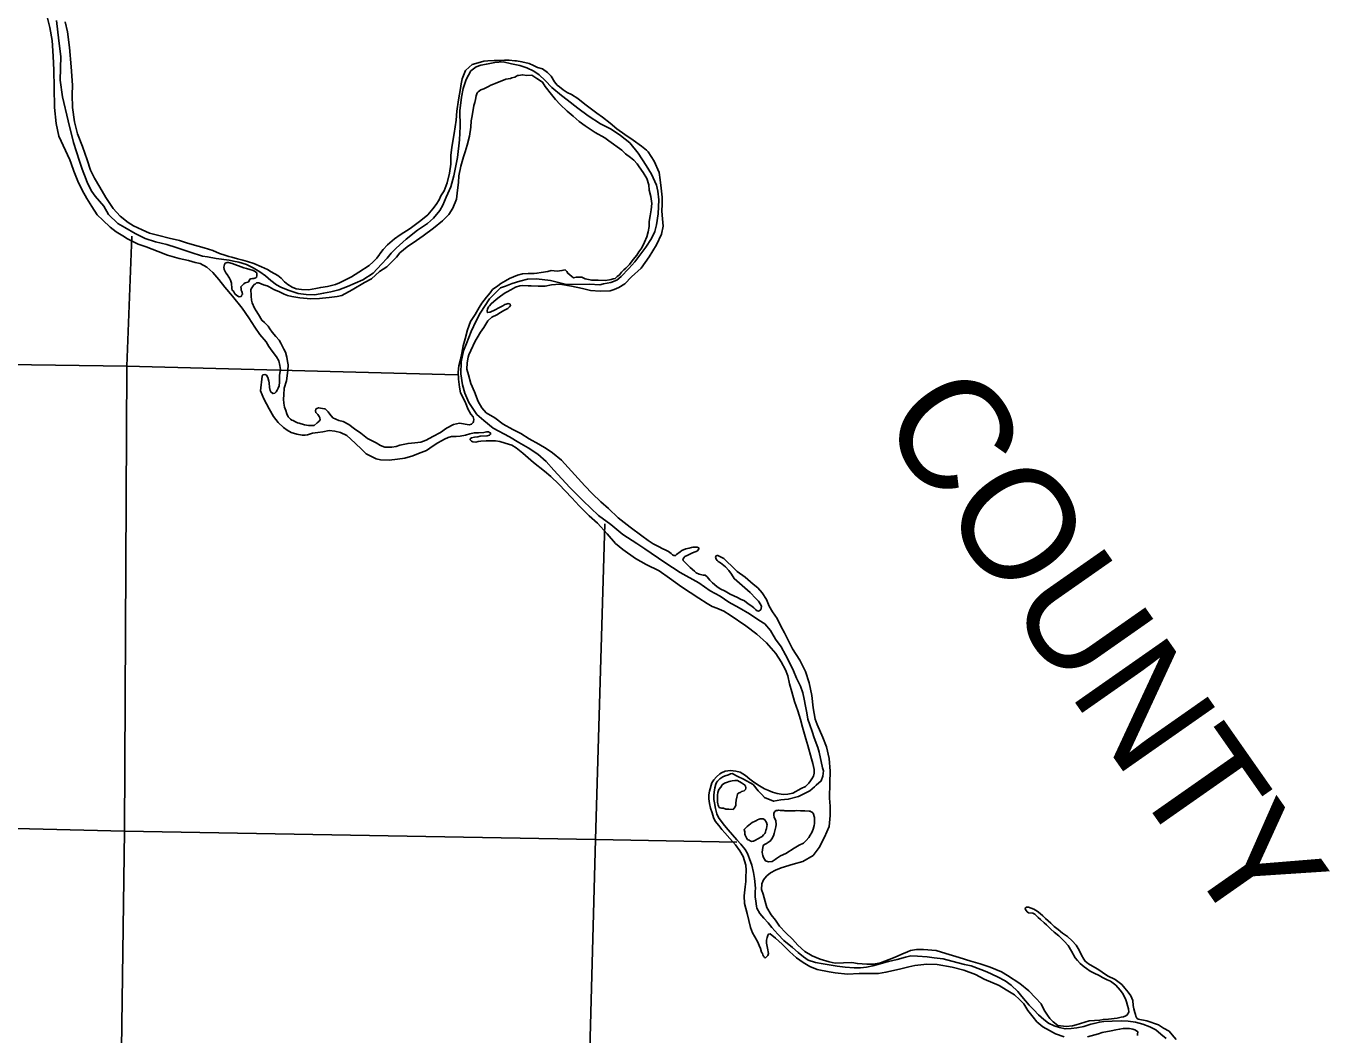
# Model space of a CAD drawing. Extents: x 369523 to 838377, y 495025 to 936819.
# Drawn here: x 626058 to 640796, y 699823 to 711224 of the extents above; entities that cross this region are included whole.
import ezdxf

# ---------------------------------------------------------------- set-up
doc = ezdxf.new("R2010")
doc.units = 0
for name, color, linetype in [('21', 7, 'Continuous'), ('Level 10', 7, 'Continuous'), ('Level 22', 7, 'Continuous'), ('Level 6', 7, 'Continuous')]:
    doc.layers.add(name, color=color, linetype=linetype)

msp = doc.modelspace()

# ---------------------------------------------------------------- linework, layer by layer
at = {"layer": 'Level 10'}
for points in [[(626290, 711358), (626327, 711209), (626352, 711061), (626364, 710883), (626372, 710727), (626374, 710531), (626379, 710305), (626399, 710123), (626429, 709978), (626553, 709712), (626568, 709670)], [(626499, 711273), (626526, 711159), (626550, 710982), (626569, 710762), (626581, 710558)], [(631067, 710760), (631100, 710789), (631169, 710809), (631233, 710826), (631279, 710831), (631349, 710835), (631427, 710834), (631465, 710837), (631518, 710837), (631583, 710832), (631601, 710830), (631663, 710820), (631743, 710802), (631792, 710779), (631840, 710754), (631894, 710739), (631953, 710700), (631992, 710659), (632032, 710594), (632062, 710558), (632089, 710537), (632129, 710504), (632176, 710473), (632223, 710450), (632295, 710407), (632373, 710343), (632436, 710298), (632509, 710240), (632572, 710193), (632660, 710127), (632737, 710061), (632826, 709999), (632920, 709935), (633013, 709867), (633070, 709820), (633090, 709802), (633157, 709698), (633214, 709571), (633224, 709485), (633236, 709391), (633250, 709289), (633248, 709211), (633244, 709133), (633253, 709047), (633261, 708961), (633239, 708872), (633184, 708753), (633101, 708617), (633012, 708487), (632901, 708390), (632825, 708312), (632760, 708271), (632706, 708248), (632660, 708233), (632547, 708230), (632437, 708236), (632346, 708258), (632224, 708283), (632093, 708308), (631998, 708298), (631926, 708286), (631846, 708285), (631768, 708287), (631734, 708288), (631670, 708293), (631640, 708290), (631591, 708273), (631539, 708244), (631496, 708221), (631472, 708210), (631419, 708173), (631390, 708150), (631344, 708113), (631315, 708086), (631296, 708062), (631286, 708052), (631272, 708025), (631271, 708007), (631273, 707987), (631297, 707992), (631303, 707992), (631359, 708017), (631402, 708040), (631447, 708063), (631469, 708076), (631485, 708082), (631507, 708087), (631529, 708081), (631535, 708067), (631522, 708051), (631504, 708033), (631459, 708008), (631421, 707987), (631378, 707962), (631323, 707934), (631279, 707893), (631233, 707818), (631193, 707763), (631158, 707702), (631135, 707664), (631087, 707559)], [(626581, 710558), (626580, 710448), (626583, 710303), (626607, 710142), (626638, 710008), (626695, 709863), (626748, 709714), (626787, 709597), (626831, 709506), (626893, 709403), (626960, 709287), (627043, 709162), (627121, 709074), (627212, 709004), (627271, 708965), (627370, 708923), (627453, 708885), (627559, 708857), (627674, 708828), (627792, 708799), (627883, 708771), (628003, 708735), (628070, 708717), (628170, 708687), (628243, 708654), (628305, 708634), (628348, 708619), (628382, 708614), (628448, 708593), (628507, 708578), (628559, 708563), (628633, 708539), (628718, 708505), (628787, 708472), (628829, 708445), (628902, 708407), (628943, 708374), (628978, 708334), (629018, 708305), (629067, 708272), (629111, 708255), (629171, 708247), (629251, 708244), (629335, 708260), (629389, 708270), (629464, 708281), (629554, 708305), (629601, 708324), (629661, 708352), (629736, 708392), (629818, 708443), (629935, 708520), (629982, 708559), (630023, 708600), (630052, 708643), (630057, 708649), (630094, 708698), (630145, 708753), (630221, 708819), (630288, 708866), (630401, 708935), (630522, 709028), (630599, 709092), (630655, 709157), (630692, 709208), (630729, 709261), (630748, 709305), (630783, 709362), (630819, 709453), (630844, 709560), (630858, 709662), (630861, 709762), (630869, 709857), (630896, 710010), (630918, 710160), (630928, 710261), (630947, 710391), (630968, 710520), (630977, 710572), (630986, 710626), (631001, 710665), (631026, 710721), (631067, 710760)], [(629018, 707330), (629019, 707394), (629014, 707432), (629007, 707484), (628990, 707538), (628971, 707571), (628939, 707641), (628917, 707676), (628880, 707717), (628839, 707765), (628814, 707804), (628795, 707834), (628754, 707873), (628722, 707900), (628684, 707965), (628659, 708005), (628641, 708035), (628615, 708096), (628605, 708126), (628602, 708172), (628601, 708180), (628601, 708202), (628598, 708226), (628600, 708246), (628608, 708264), (628623, 708290), (628635, 708303), (628647, 708309), (628662, 708321), (628690, 708322), (628716, 708311), (628741, 708301), (628783, 708288), (628805, 708277), (628860, 708248), (628924, 708219), (628975, 708194), (629013, 708181), (629063, 708168), (629152, 708154), (629234, 708144), (629278, 708141), (629376, 708147), (629409, 708150), (629485, 708156), (629573, 708168), (629627, 708181), (629745, 708244), (629885, 708327), (629962, 708369), (630054, 708451), (630135, 708505), (630176, 708544), (630244, 708613), (630283, 708660), (630365, 708728), (630472, 708802), (630546, 708854), (630664, 708941), (630766, 709023), (630835, 709093), (630881, 709168), (630923, 709267), (630936, 709368), (630946, 709458), (630951, 709532), (630974, 709639), (631002, 709748), (631020, 709804), (631045, 709879), (631070, 709979), (631084, 710080), (631090, 710154), (631099, 710210), (631120, 710325), (631130, 710361), (631137, 710393), (631146, 710436), (631157, 710468), (631169, 710480), (631198, 710503), (631232, 710516), (631285, 710541), (631313, 710556), (631341, 710566), (631361, 710575)], [(631361, 710575), (631481, 710623), (631535, 710633), (631547, 710639), (631583, 710648), (631600, 710658), (631614, 710664), (631624, 710667), (631646, 710669), (631664, 710672), (631670, 710672), (631718, 710667), (631774, 710668), (631786, 710660), (631833, 710631), (631896, 710591), (631925, 710541), (631997, 710451), (632042, 710394), (632097, 710337), (632173, 710264), (632242, 710206), (632311, 710145), (632376, 710097), (632492, 710021), (632599, 709962), (632644, 709927), (632792, 709822), (632833, 709781), (632892, 709738), (632929, 709707), (632964, 709669), (632988, 709632), (633034, 709569), (633073, 709502), (633097, 709430), (633102, 709370), (633120, 709298), (633130, 709218), (633125, 709148), (633113, 709080), (633102, 709014), (633102, 708958), (633089, 708899), (633076, 708841), (633048, 708782), (633019, 708719), (632984, 708673), (632963, 708636), (632922, 708587), (632878, 708530), (632839, 708489), (632813, 708470), (632790, 708442), (632764, 708413), (632739, 708393), (632717, 708372), (632693, 708368), (632670, 708361), (632652, 708357), (632602, 708348), (632526, 708352), (632484, 708353), (632448, 708354), (632434, 708358), (632378, 708369), (632341, 708386), (632335, 708386), (632313, 708385), (632275, 708386), (632246, 708380), (632227, 708393), (632182, 708430), (632170, 708450), (632150, 708468), (632134, 708467), (632114, 708461), (632060, 708456), (631994, 708460), (631954, 708449), (631881, 708440), (631833, 708430), (631801, 708426), (631735, 708426), (631669, 708423), (631611, 708409), (631568, 708390), (631522, 708373), (631479, 708346), (631426, 708313), (631392, 708288), (631329, 708247), (631302, 708210), (631261, 708161), (631211, 708092), (631178, 708043), (631136, 707966), (631082, 707887), (631046, 707790), (631020, 707689), (631000, 707609)], [(626568, 709670), (626599, 709585), (626644, 709470), (626692, 709369), (626744, 709274), (626800, 709185), (626860, 709092), (626926, 709029), (627009, 708951), (627077, 708897), (627152, 708852), (627204, 708821), (627251, 708796), (627326, 708760), (627416, 708728), (627551, 708675), (627658, 708635), (627787, 708598), (627895, 708573), (627968, 708554), (628024, 708539), (628103, 708499), (628168, 708438), (628236, 708360), (628306, 708275), (628392, 708171), (628499, 708035), (628575, 707925), (628644, 707820), (628701, 707740), (628773, 707657), (628802, 707604), (628840, 707550), (628887, 707485), (628916, 707440), (628927, 707390), (628934, 707344), (628924, 707278), (628924, 707242), (628921, 707198), (628918, 707158), (628909, 707133), (628897, 707111), (628886, 707089), (628868, 707074), (628848, 707070), (628824, 707089), (628818, 707105), (628811, 707141), (628806, 707191), (628801, 707213), (628790, 707253), (628776, 707279), (628758, 707288), (628736, 707282), (628726, 707267), (628708, 707103), (628746, 707010), (628804, 706899), (628854, 706812), (628906, 706745), (628969, 706686), (629010, 706657), (629056, 706630), (629119, 706613), (629177, 706601), (629209, 706599), (629239, 706606), (629294, 706623), (629356, 706631), (629412, 706638), (629483, 706652), (629547, 706647), (629612, 706630), (629682, 706596), (629776, 706510), (629852, 706438), (629901, 706389), (629955, 706362), (630014, 706335), (630066, 706322), (630162, 706320), (630256, 706330), (630338, 706342), (630429, 706366), (630494, 706394), (630583, 706428), (630658, 706480), (630711, 706513), (630755, 706538), (630788, 706555), (630828, 706574), (630866, 706584), (630921, 706586), (630965, 706591), (631025, 706600), (631075, 706615), (631124, 706626), (631160, 706629), (631172, 706629), (631232, 706631)], [(628379, 708317), (628368, 708353), (628357, 708375), (628349, 708386), (628332, 708416), (628316, 708436), (628303, 708458), (628297, 708473), (628293, 708499), (628296, 708515), (628302, 708530), (628309, 708544), (628331, 708552), (628345, 708551), (628388, 708540), (628520, 708492), (628549, 708485), (628589, 708474), (628613, 708464), (628625, 708461), (628641, 708453), (628653, 708447), (628666, 708434), (628668, 708418), (628666, 708402), (628663, 708385), (628655, 708377), (628633, 708373), (628619, 708371), (628597, 708368), (628589, 708362), (628580, 708346), (628572, 708333), (628564, 708329), (628550, 708325), (628536, 708321), (628521, 708310), (628507, 708298), (628487, 708277), (628488, 708257), (628490, 708239), (628495, 708224), (628501, 708212), (628505, 708194), (628497, 708186), (628492, 708173), (628484, 708167), (628466, 708165), (628450, 708170), (628423, 708196), (628413, 708206), (628401, 708227), (628388, 708239), (628384, 708259)], [(628384, 708259), (628379, 708317)], [(631000, 707609), (630982, 707528), (630968, 707456), (630951, 707385), (630941, 707311), (630945, 707233), (630957, 707145), (630970, 707079), (631018, 706984), (631035, 706939), (631050, 706899), (631086, 706840), (631110, 706808), (631121, 706778), (631115, 706756), (631110, 706744), (631104, 706736), (631094, 706726), (631068, 706719), (630958, 706735), (630888, 706721), (630809, 706679), (630741, 706632), (630656, 706584), (630581, 706544), (630521, 706523), (630454, 706515), (630376, 706507), (630282, 706489), (630241, 706472), (630191, 706465), (630115, 706466), (630065, 706484), (630016, 706513), (629917, 706563), (629842, 706622), (629769, 706674), (629708, 706721), (629641, 706755), (629593, 706768), (629526, 706797), (629491, 706840), (629473, 706864), (629440, 706897), (629430, 706899), (629364, 706911), (629346, 706903), (629332, 706895), (629330, 706876), (629333, 706857), (629343, 706847), (629355, 706833), (629372, 706813), (629380, 706795), (629381, 706775), (629367, 706755), (629347, 706741), (629314, 706712), (629286, 706709), (629250, 706710), (629204, 706717), (629146, 706736), (629128, 706740), (629126, 706740), (629097, 706755), (629077, 706765), (629061, 706772), (629045, 706782), (629022, 706808), (629007, 706841), (628993, 706881), (628978, 706917), (628971, 706961), (628966, 707006), (628971, 707055), (628977, 707131), (629003, 707216), (629018, 707330)], [(631087, 707559), (631064, 707510), (631057, 707482), (631042, 707417), (631040, 707345), (631058, 707282), (631086, 707184), (631126, 707091), (631168, 706982), (631208, 706909), (631259, 706854), (631356, 706798), (631450, 706726), (631561, 706666), (631652, 706620), (631745, 706560), (631855, 706500), (631938, 706450), (632009, 706402), (632110, 706318), (632375, 706027), (632457, 705941), (632553, 705847), (632642, 705773), (632751, 705665), (632887, 705560), (633019, 705463), (633088, 705409), (633147, 705372), (633214, 705339), (633250, 705322), (633288, 705303), (633319, 705288), (633351, 705264), (633366, 705247), (633380, 705241), (633400, 705241), (633409, 705252), (633451, 705281), (633472, 705299), (633514, 705318), (633552, 705323), (633581, 705332), (633593, 705334), (633639, 705335), (633643, 705335), (633661, 705327), (633664, 705317), (633656, 705305), (633646, 705295), (633632, 705287), (633609, 705278), (633585, 705268), (633559, 705255), (633530, 705242), (633506, 705230), (633492, 705215), (633484, 705205), (633483, 705197), (633487, 705187), (633487, 705185), (633524, 705146), (633563, 705107), (633613, 705064), (633632, 705044), (633666, 705029), (633710, 705020), (633736, 705017), (633757, 704999), (633788, 704962), (633816, 704934), (633865, 704889), (633904, 704864), (633962, 704839), (634015, 704803), (634100, 704768), (634134, 704749), (634177, 704728), (634221, 704695), (634262, 704670), (634286, 704648), (634303, 704629), (634323, 704615), (634337, 704612), (634363, 704628), (634370, 704664), (634363, 704684), (634336, 704726), (634308, 704755), (634244, 704822), (634063, 704980), (634032, 705031), (634001, 705071), (633964, 705114), (633946, 705127), (633907, 705157), (633883, 705172), (633869, 705184), (633858, 705198), (633854, 705210), (633852, 705217)], [(631232, 706631), (631262, 706637), (631286, 706638), (631296, 706632), (631306, 706626), (631309, 706612), (631297, 706600), (631271, 706594), (631189, 706588), (631163, 706583), (631125, 706578), (631094, 706572), (631078, 706559), (631078, 706549), (631091, 706533), (631107, 706524), (631141, 706521), (631170, 706531), (631198, 706534), (631260, 706537), (631312, 706538), (631364, 706536), (631414, 706529), (631475, 706512), (631547, 706486), (631598, 706459), (631673, 706398), (631793, 706293), (631917, 706193), (631989, 706135), (632081, 706047), (632228, 705892), (632310, 705804), (632422, 705690), (632518, 705606), (632627, 705486), (632721, 705376), (632805, 705308), (632947, 705207), (633066, 705140), (633214, 705069), (633330, 704986), (633466, 704886), (633664, 704759), (633758, 704697), (633814, 704666), (633865, 704647), (633945, 704611), (634018, 704568), (634195, 704446), (634319, 704353), (634429, 704253), (634532, 704135), (634594, 704039), (634642, 703950), (634667, 703880), (634689, 703792), (634713, 703699), (634744, 703591), (634780, 703486), (634810, 703387), (634834, 703301), (634871, 703170), (634895, 703092), (634938, 702943), (634952, 702891), (634958, 702855), (634965, 702823), (634968, 702783), (634957, 702747), (634940, 702717), (634926, 702694), (634905, 702670), (634868, 702631), (634818, 702608), (634725, 702554), (634668, 702544), (634616, 702541), (634548, 702550), (634495, 702566), (634441, 702589), (634403, 702606), (634350, 702637), (634283, 702678), (634238, 702715), (634189, 702754), (634129, 702793), (634080, 702805), (634022, 702812), (633960, 702805), (633919, 702786), (633901, 702773), (633864, 702739), (633833, 702706), (633810, 702673), (633782, 702577), (633777, 702536), (633774, 702490), (633783, 702438), (633796, 702385), (633813, 702333)], [(633852, 705217), (633856, 705230), (633857, 705238), (633871, 705240), (633879, 705240), (633944, 705208), (633983, 705170), (634036, 705121), (634097, 705061), (634187, 704995), (634276, 704917), (634329, 704874), (634380, 704819), (634428, 704744), (634456, 704670), (634497, 704605), (634547, 704528), (634591, 704443), (634632, 704366), (634699, 704233), (634722, 704188), (634803, 704057), (634868, 703929), (634911, 703803), (634940, 703658), (634955, 703520), (634978, 703392), (635002, 703331), (635065, 703184), (635105, 703077), (635134, 702947), (635149, 702803), (635142, 702671), (635138, 702497), (635146, 702407), (635149, 702301), (635137, 702180), (635082, 702059), (635021, 701941), (634955, 701852), (634837, 701783), (634728, 701751), (634593, 701712), (634529, 701686), (634472, 701655), (634433, 701622), (634409, 701595), (634394, 701577), (634375, 701532), (634372, 701466), (634390, 701413), (634413, 701331), (634431, 701263), (634479, 701182), (634530, 701119), (634574, 701054), (634645, 700976), (634723, 700905), (634780, 700837), (634862, 700766), (634945, 700716), (635034, 700678), (635136, 700648), (635205, 700634), (635392, 700642), (635456, 700629), (635562, 700622), (635636, 700623), (635716, 700637), (635813, 700674), (635882, 700701), (635956, 700735), (636021, 700762), (636054, 700777), (636122, 700787), (636202, 700790), (636344, 700776), (636455, 700744), (636606, 700697), (636737, 700658), (636843, 700628), (636956, 700589), (637083, 700536), (637152, 700495), (637290, 700404), (637394, 700320), (637469, 700244), (637531, 700173), (637566, 700102), (637604, 700047), (637630, 700007), (637669, 699970), (637722, 699931), (637814, 699919), (637888, 699925), (637928, 699936), (638073, 699981), (638196, 699990), (638236, 699999), (638294, 700000), (638390, 700012)], [(634050, 702372), (634074, 702399), (634079, 702419), (634081, 702443), (634086, 702477), (634091, 702511), (634100, 702542), (634100, 702546), (634112, 702556), (634136, 702568), (634146, 702573), (634175, 702581), (634189, 702596), (634195, 702610), (634194, 702620), (634190, 702636), (634180, 702650), (634145, 702673), (634099, 702698), (634071, 702697), (634041, 702696), (634023, 702692), (634005, 702686), (633985, 702679), (633953, 702670), (633926, 702648), (633911, 702623), (633887, 702595), (633876, 702563), (633875, 702531), (633873, 702508), (633874, 702466), (633874, 702454), (633877, 702434), (633883, 702419), (633884, 702407), (633894, 702395), (633904, 702389), (633920, 702385), (633940, 702386), (633966, 702376), (633982, 702373), (634002, 702373)], [(633813, 702333), (633828, 702279), (633849, 702238), (633888, 702190), (633921, 702145), (633956, 702108), (634014, 702043), (634077, 701970), (634125, 701903), (634162, 701838), (634194, 701741), (634198, 701685), (634193, 701604), (634193, 701556), (634188, 701498), (634174, 701394), (634178, 701308), (634209, 701194), (634228, 701117), (634248, 701037), (634268, 700977), (634297, 700930), (634328, 700873), (634345, 700835), (634360, 700799), (634370, 700759), (634381, 700744), (634387, 700730), (634391, 700722), (634395, 700712), (634400, 700706), (634406, 700698), (634416, 700696), (634428, 700707), (634441, 700721), (634449, 700745), (634439, 700805), (634428, 700859), (634428, 700869), (634427, 700895), (634435, 700923), (634444, 700947), (634448, 700957), (634454, 700963), (634468, 700964), (634531, 700917), (634604, 700849), (634692, 700763), (634725, 700731), (634768, 700694), (634843, 700640), (634916, 700597), (635000, 700561), (635135, 700538), (635205, 700526), (635343, 700509), (635475, 700516), (635603, 700517), (635693, 700517), (635778, 700531), (635931, 700568), (636035, 700592), (636106, 700608), (636240, 700623), (636358, 700618), (636526, 700589), (636657, 700554), (636790, 700507), (636887, 700455), (637056, 700383), (637136, 700333), (637229, 700275), (637286, 700224), (637335, 700173), (637383, 700100), (637440, 700025), (637485, 699972), (637551, 699913), (637628, 699873), (637696, 699835), (637791, 699803)], [(634002, 702373), (634050, 702372)], [(634750, 702356), (634676, 702354), (634634, 702357), (634622, 702359), (634582, 702360), (634564, 702362), (634552, 702361), (634536, 702359), (634520, 702347), (634511, 702329), (634509, 702306), (634514, 702285), (634533, 702243), (634536, 702203), (634532, 702173), (634521, 702130), (634514, 702098), (634505, 702072), (634487, 702040), (634468, 702013), (634444, 701997), (634436, 701990), (634399, 701970), (634389, 701961), (634382, 701919), (634382, 701913), (634379, 701887), (634381, 701867), (634386, 701851), (634394, 701827), (634403, 701809), (634415, 701792), (634437, 701784), (634451, 701778), (634493, 701783), (634525, 701804), (634540, 701817), (634586, 701846), (634647, 701873), (634741, 701933)], [(634741, 701933), (634797, 701966), (634844, 701990), (634877, 702022), (634905, 702055), (634922, 702081), (634939, 702112), (634956, 702148), (634967, 702189), (634971, 702211), (634970, 702255), (634969, 702279), (634954, 702328), (634946, 702338), (634932, 702346), (634922, 702350), (634908, 702353), (634860, 702356), (634846, 702356), (634812, 702355), (634770, 702358), (634750, 702356)], [(634377, 702065), (634322, 702036), (634312, 702028), (634282, 702013), (634272, 702011), (634258, 702010), (634244, 702016), (634230, 702024), (634222, 702026), (634214, 702033), (634205, 702043), (634193, 702065), (634187, 702081), (634182, 702091), (634184, 702099), (634184, 702119), (634175, 702143), (634185, 702157), (634208, 702180), (634265, 702223)], [(634265, 702223), (634299, 702240), (634315, 702248), (634327, 702254), (634344, 702261), (634356, 702265), (634376, 702265), (634390, 702264), (634407, 702252), (634427, 702223), (634434, 702199), (634432, 702181), (634427, 702152), (634421, 702138), (634418, 702114), (634408, 702100), (634394, 702084), (634377, 702065)], [(638390, 700012), (638437, 700023), (638463, 700028), (638489, 700039), (638505, 700049), (638522, 700079), (638521, 700119), (638508, 700155), (638495, 700197), (638485, 700231), (638453, 700296), (638426, 700328), (638375, 700384), (638316, 700429), (638280, 700444), (638227, 700471), (638187, 700494), (638132, 700521), (638088, 700544), (638043, 700573), (638017, 700591), (637972, 700632), (637943, 700663), (637917, 700693), (637875, 700768), (637836, 700833), (637794, 700884), (637731, 700943), (637678, 700984), (637642, 701017), (637594, 701066), (637566, 701091), (637525, 701128), (637499, 701152), (637462, 701187), (637438, 701201), (637390, 701203), (637375, 701215), (637361, 701229), (637355, 701239), (637351, 701249), (637354, 701261), (637364, 701267), (637388, 701266), (637451, 701243), (637487, 701220), (637520, 701196), (637552, 701169), (637581, 701138), (637640, 701085), (637679, 701050), (637724, 701013), (637774, 700974), (637831, 700935), (637882, 700888), (637929, 700839), (637961, 700780), (637988, 700724), (638013, 700681), (638029, 700655), (638066, 700628), (638113, 700599), (638171, 700566), (638222, 700533), (638283, 700491), (638368, 700448), (638445, 700392), (638478, 700353), (638517, 700308), (638544, 700266), (638567, 700211), (638572, 700157), (638581, 700117), (638592, 700077), (638599, 700053), (638603, 700035), (638615, 700013), (638628, 700000), (638726, 699982), (638857, 699939), (638916, 699900), (638978, 699865), (639013, 699826), (639060, 699771)], [(638057, 699801), (638180, 699837), (638223, 699852), (638325, 699871), (638377, 699880), (638418, 699887), (638460, 699896), (638530, 699897), (638570, 699890), (638590, 699879), (638621, 699863), (638625, 699853), (638623, 699837), (638622, 699817)]]:
    msp.add_lwpolyline(points, dxfattribs=at)
at = {"layer": 'Level 22'}
for points in [[(627255, 708848), (627195, 707379), (627169, 702126), (627098, 696937)], [(630935, 707281), (627195, 707379), (621814, 707457), (616492, 707511), (611215, 708011)], [(632351, 696722), (632495, 702031), (632600, 705597)], [(611181, 702630), (616496, 702390), (621802, 702257), (627169, 702126), (632495, 702031), (634094, 702000)]]:
    msp.add_lwpolyline(points, dxfattribs=at)
at = {"layer": 'Level 6'}
for points in [[(628352, 708579), (628208, 708599), (628108, 708615), (628052, 708622), (627911, 708670), (627756, 708722), (627650, 708754), (627522, 708786), (627405, 708824), (627290, 708878), (627176, 708947), (627095, 708993), (626991, 709096), (626938, 709187), (626840, 709300), (626801, 709353), (626754, 709447), (626737, 709490), (626692, 709608), (626662, 709697), (626593, 709909), (626533, 710152), (626469, 710423), (626442, 710613), (626450, 710880), (626433, 711027), (626417, 711155), (626401, 711287)], [(631062, 706970), (631017, 707076), (630991, 707169), (630973, 707295), (630975, 707431), (631003, 707554), (631036, 707637), (631089, 707772), (631145, 707893), (631192, 707980), (631297, 708141), (631419, 708267), (631479, 708284), (631554, 708316), (631641, 708343), (631725, 708362), (631827, 708368), (631985, 708347), (632091, 708322), (632167, 708303), (632427, 708306), (632545, 708301), (632585, 708310), (632666, 708325), (632734, 708353), (632785, 708393), (632872, 708483), (632938, 708560), (633062, 708724), (633128, 708825), (633167, 708902), (633183, 708976), (633203, 709103), (633211, 709261), (633199, 709359), (633184, 709427), (633126, 709550), (633069, 709647), (632977, 709788), (632881, 709905), (632778, 709989), (632671, 710060), (632552, 710118), (632413, 710210), (632295, 710298), (632174, 710390), (632111, 710441), (632002, 710528), (631925, 710608), (631856, 710673), (631799, 710713), (631717, 710751), (631640, 710780), (631544, 710799), (631450, 710819), (631358, 710812), (631261, 710794), (631197, 710781), (631145, 710762), (631084, 710717), (631032, 710622), (630999, 710518), (630981, 710421), (630962, 710267), (630964, 710089), (630957, 709938), (630934, 709738), (630895, 709533), (630859, 709408), (630825, 709333), (630805, 709289), (630767, 709200), (630736, 709140), (630665, 709054), (630596, 708993), (630484, 708917), (630354, 708817), (630243, 708715), (630184, 708656), (630139, 708602), (630076, 708532), (629980, 708431), (629864, 708357), (629693, 708280), (629592, 708244), (629502, 708219), (629421, 708204), (629321, 708186), (629225, 708190), (629133, 708201), (629022, 708241), (628938, 708272), (628888, 708301), (628825, 708348), (628764, 708401), (628700, 708446), (628623, 708491), (628550, 708530), (628462, 708557), (628404, 708568), (628352, 708579)], [(634399, 701142), (634354, 701195), (634320, 701257), (634315, 701279), (634306, 701333), (634300, 701383), (634299, 701445), (634302, 701483), (634290, 701589), (634281, 701659), (634260, 701743), (634235, 701814), (634212, 701872), (634185, 701920), (634136, 701979), (634093, 702028), (634045, 702084), (633996, 702139), (633953, 702188), (633914, 702240), (633886, 702281), (633865, 702321), (633850, 702383), (633839, 702447), (633833, 702483), (633832, 702533), (633835, 702567), (633842, 702617), (633854, 702657), (633861, 702675), (633875, 702692), (633901, 702716), (633934, 702741), (633960, 702751), (633998, 702764), (634022, 702772), (634040, 702776), (634104, 702745), (634168, 702714), (634275, 702652), (634334, 702583), (634375, 702539), (634403, 702508), (634508, 702463), (634590, 702479), (634673, 702486), (634789, 702516), (634850, 702549), (634918, 702582), (634969, 702627), (634988, 702647), (635044, 702694), (635063, 702749), (635070, 702807), (635061, 702843), (635024, 703018), (635006, 703070), (634968, 703182), (634943, 703253), (634916, 703329), (634895, 703393), (634883, 703463), (634870, 703537), (634855, 703616), (634840, 703690), (634813, 703766), (634765, 703855), (634732, 703939), (634683, 704038), (634643, 704120), (634594, 704209), (634529, 704294), (634487, 704368), (634471, 704393), (634410, 704468), (634341, 704511), (634234, 704582), (634117, 704650), (634003, 704714), (633902, 704781), (633789, 704843), (633661, 704933), (633450, 705050), (633278, 705161), (633054, 705316), (632961, 705378), (632804, 705480), (632666, 705590), (632527, 705694), (632354, 705857), (632204, 706011), (632025, 706205), (631938, 706303), (631843, 706386), (631732, 706458), (631627, 706517), (631522, 706583), (631336, 706680), (631233, 706767), (631154, 706835), (631062, 706970)], [(638947, 699781), (638886, 699832), (638828, 699881), (638759, 699916), (638683, 699943), (638599, 699968), (638517, 699980), (638437, 699981), (638335, 699979), (638239, 699976), (638191, 699969), (638130, 699954), (638094, 699945), (638014, 699920), (637935, 699905), (637873, 699896), (637803, 699891), (637741, 699906), (637679, 699927), (637616, 699956), (637564, 699997), (637503, 700052), (637448, 700105), (637397, 700159), (637356, 700208), (637314, 700257), (637267, 700313), (637192, 700384), (637127, 700433), (637040, 700481), (636918, 700535), (636849, 700562), (636741, 700603), (636665, 700620), (636524, 700655), (636424, 700682), (636324, 700694), (636244, 700705), (636136, 700715), (636058, 700716), (636000, 700703), (635903, 700677), (635807, 700654), (635750, 700637), (635686, 700618), (635630, 700603), (635557, 700590), (635491, 700581), (635419, 700580), (635317, 700588), (635225, 700601), (635135, 700617), (635067, 700628), (634981, 700643), (634900, 700667), (634846, 700707), (634785, 700756), (634720, 700811), (634625, 700891), (634554, 700962), (634489, 701037), (634446, 701089), (634399, 701142)]]:
    msp.add_lwpolyline(points, dxfattribs=at)

# ---------------------------------------------------------------- texts
at = {"layer": '21'}
msp.add_text('COUNTY', height=1267.2, rotation=305, dxfattribs=at).set_placement((635676, 706776))

doc.saveas('drawing.dxf')
